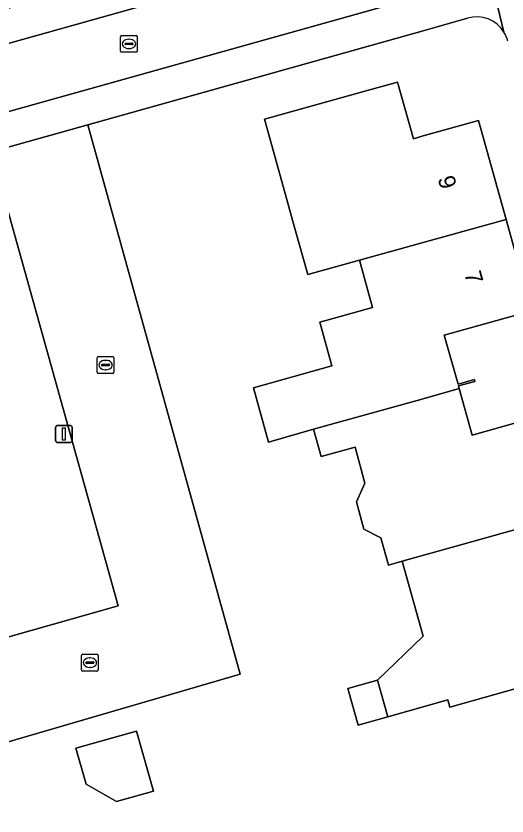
# Model space of a CAD drawing. Extents: x 159626 to 160723, y 388173 to 389416.
# Drawn here: x 159975.69 to 160005.01, y 388311.16 to 388358.95 of the extents above; entities that cross this region are included whole.
import ezdxf

# ---------------------------------------------------------------- set-up
doc = ezdxf.new("R2010")
doc.units = 0
for name, color, linetype in [('IMGEO_Erf', 7, 'Continuous'), ('IMGEO_Kolk', 7, 'Continuous'), ('IMGEO_Lichtmast', 7, 'Continuous'), ('IMGEO_Pand', 7, 'Continuous'), ('IMGEO_Pand_nummerreeks', 7, 'Continuous'), ('IMGEO_Rijbaan_lokaal_open', 7, 'Continuous'), ('IMGEO_Voetpad_open', 7, 'Continuous')]:
    doc.layers.add(name, color=color, linetype=linetype)

msp = doc.modelspace()

# ---------------------------------------------------------------- linework, layer by layer
at = {"layer": 'IMGEO_Erf'}
for points in [[(160002.659, 388358.831), (160000, 388358.057), (159979.968, 388352.449), (159989.082, 388319.636), (159973.704, 388315.148), (159974.832, 388311.182), (159967.061, 388308.893), (159965.933, 388312.938), (159955.328, 388309.946)], [(160006.963, 388319.164), (160001.601, 388317.663), (160001.481, 388318.092), (159997.895, 388317.088), (159996.119, 388316.591), (159995.506, 388318.784), (159997.281, 388319.28), (160000.005, 388321.895), (159998.75, 388326.376), (159997.933, 388326.147), (159997.479, 388327.769), (159996.462, 388328.291), (159996.024, 388329.931), (159996.523, 388331.048), (159995.948, 388333.201), (159993.916, 388332.633), (159993.461, 388334.261), (159990.767, 388333.498), (159989.873, 388336.747), (159994.559, 388338.057), (159993.832, 388340.653), (159996.981, 388341.535), (159996.193, 388344.367), (159993.112, 388343.499), (159992.268, 388346.534), (159991.866, 388347.98), (159990.525, 388352.796), (159996.386, 388354.427), (159998.476, 388355.009), (159999.422, 388351.623), (160000, 388351.785), (160003.303, 388352.709), (160004.954, 388346.802), (160006.478, 388341.347), (160001.268, 388339.892), (160002.088, 388336.955), (160003.062, 388337.227), (160003.091, 388337.121), (160002.118, 388336.849), (160002.161, 388336.694), (160002.937, 388333.916), (160008.146, 388335.374)], [(159964.846, 388318.917), (159981.791, 388323.72), (159974.2, 388350.834)]]:
    msp.add_lwpolyline(points, dxfattribs=at)
msp.add_lwpolyline([(159982.876, 388316.23), (159983.896, 388312.643), (159981.69, 388312.015), (159979.87, 388313.051), (159979.258, 388315.201)], close=True, dxfattribs=at)
for centre, radius, start, end in [((160003.186, 388356.962), 1.942, 32.1424, 105.7366), ((160003.215, 388356.971), 1.912, 14.2817, 32.3658)]:
    msp.add_arc(centre, radius, start, end, dxfattribs=at)
at = {"layer": 'IMGEO_Kolk'}
for p, q in [((159981.931, 388356.86), (159981.931, 388357.712)), ((159982.006, 388357.786), (159982.858, 388357.786)), ((159982.932, 388357.712), (159982.932, 388356.86)), ((159982.19, 388357.28), (159982.19, 388357.292)), ((159982.628, 388357.243), (159982.23, 388357.243)), ((159982.233, 388357.329), (159982.631, 388357.329)), ((159982.419, 388357.566), (159982.444, 388357.566)), ((159982.674, 388357.292), (159982.674, 388357.28)), ((159982.858, 388356.786), (159982.006, 388356.786)), ((159982.442, 388357.006), (159982.417, 388357.006)), ((159980.608, 388338.6), (159981.46, 388338.6)), ((159980.533, 388337.674), (159980.533, 388338.526)), ((159980.792, 388338.094), (159980.792, 388338.106)), ((159980.835, 388338.143), (159981.233, 388338.143)), ((159981.021, 388338.38), (159981.046, 388338.38)), ((159981.276, 388338.106), (159981.276, 388338.094)), ((159981.534, 388338.526), (159981.534, 388337.674)), ((159981.23, 388338.057), (159980.832, 388338.057)), ((159981.044, 388337.82), (159981.019, 388337.82)), ((159981.46, 388337.6), (159980.608, 388337.6)), ((159979.596, 388319.891), (159979.596, 388320.743)), ((159979.671, 388320.817), (159980.523, 388320.817)), ((159980.084, 388320.597), (159980.109, 388320.597)), ((159980.597, 388320.743), (159980.597, 388319.891)), ((159979.855, 388320.311), (159979.855, 388320.323)), ((159980.293, 388320.274), (159979.895, 388320.274)), ((159979.898, 388320.36), (159980.296, 388320.36)), ((159980.107, 388320.037), (159980.082, 388320.037)), ((159980.339, 388320.323), (159980.339, 388320.311)), ((159980.523, 388319.817), (159979.671, 388319.817))]:
    msp.add_line(p, q, dxfattribs=at)
for points in [[(159981.931, 388356.86), (159981.931, 388357.712)], [(159982.006, 388357.786), (159982.858, 388357.786)], [(159982.932, 388357.712), (159982.932, 388356.86)], [(159982.858, 388356.786), (159982.006, 388356.786)], [(159980.608, 388338.6), (159981.46, 388338.6)], [(159980.533, 388337.674), (159980.533, 388338.526)], [(159981.534, 388338.526), (159981.534, 388337.674)], [(159981.46, 388337.6), (159980.608, 388337.6)], [(159979.596, 388319.891), (159979.596, 388320.743)], [(159979.671, 388320.817), (159980.523, 388320.817)], [(159980.597, 388320.743), (159980.597, 388319.891)], [(159980.523, 388319.817), (159979.671, 388319.817)]]:
    msp.add_lwpolyline(points, dxfattribs=at)
for centre, radius, start, end in [((159982.008, 388357.71), 0.0765, 91.552, 178.448), ((159982.008, 388357.71), 0.0765, 91.552, 178.448), ((159982.856, 388357.71), 0.0765, 1.552, 88.448), ((159982.856, 388357.71), 0.0765, 1.552, 88.448), ((159982.23, 388357.289), 0.0403, 85.8775, 175.7526), ((159982.227, 388357.279), 0.0366, 178.938, 274.7102), ((159982.631, 388357.286), 0.043, 264.8664, 352.4533), ((159982.635, 388357.291), 0.0386, 1.7309, 96.639), ((159982.008, 388356.862), 0.0765, 181.552, 268.448), ((159982.008, 388356.862), 0.0765, 181.552, 268.448), ((159982.856, 388356.862), 0.0765, 271.552, 358.448), ((159982.856, 388356.862), 0.0765, 271.552, 358.448), ((159980.61, 388338.524), 0.0765, 91.552, 178.448), ((159980.61, 388338.524), 0.0765, 91.552, 178.448), ((159981.458, 388338.524), 0.0765, 1.552, 88.448), ((159981.458, 388338.524), 0.0765, 1.552, 88.448), ((159980.832, 388338.103), 0.0403, 85.8775, 175.7526), ((159980.829, 388338.093), 0.0366, 178.938, 274.7102), ((159981.233, 388338.1), 0.043, 264.8664, 352.4533), ((159981.237, 388338.105), 0.0386, 1.7309, 96.639), ((159980.61, 388337.676), 0.0765, 181.552, 268.448), ((159980.61, 388337.676), 0.0765, 181.552, 268.448), ((159981.458, 388337.676), 0.0765, 271.552, 358.448), ((159981.458, 388337.676), 0.0765, 271.552, 358.448), ((159979.673, 388320.741), 0.0765, 91.552, 178.448), ((159979.673, 388320.741), 0.0765, 91.552, 178.448), ((159980.521, 388320.741), 0.0765, 1.552, 88.448), ((159980.521, 388320.741), 0.0765, 1.552, 88.448), ((159979.895, 388320.32), 0.0403, 85.8775, 175.7526), ((159979.892, 388320.31), 0.0366, 178.938, 274.7102), ((159980.296, 388320.317), 0.043, 264.8664, 352.4533), ((159980.3, 388320.322), 0.0386, 1.7309, 96.639), ((159979.673, 388319.893), 0.0765, 181.552, 268.448), ((159979.673, 388319.893), 0.0765, 181.552, 268.448), ((159980.521, 388319.893), 0.0765, 271.552, 358.448), ((159980.521, 388319.893), 0.0765, 271.552, 358.448)]:
    msp.add_arc(centre, radius, start, end, dxfattribs=at)
for centre, major_axis, ratio, start_param, end_param in [((159982.418, 388357.286), (-0.387, 0.002), 0.722429, 4.712389, 7.853982), ((159982.443, 388357.286), (-0.39, 0.002), 0.717154, 1.570796, 4.712389), ((159981.02, 388338.1), (-0.387, 0.002), 0.722429, 4.712389, 7.853982), ((159981.045, 388338.1), (-0.39, 0.002), 0.717154, 1.570796, 4.712389), ((159980.083, 388320.317), (-0.387, 0.002), 0.722429, 4.712389, 7.853982), ((159980.108, 388320.317), (-0.39, 0.002), 0.717154, 1.570796, 4.712389)]:
    msp.add_ellipse(centre, major_axis=major_axis, ratio=ratio, start_param=start_param, end_param=end_param, dxfattribs=at)
at = {"layer": 'IMGEO_Lichtmast'}
for p, q in [((159978.05, 388333.578), (159978.05, 388334.378)), ((159978.05, 388334.378), (159978.05, 388333.578)), ((159978.15, 388334.478), (159978.94, 388334.478)), ((159978.94, 388334.478), (159978.15, 388334.478)), ((159979.04, 388334.378), (159979.04, 388333.578)), ((159979.04, 388333.578), (159979.04, 388334.378)), ((159978.94, 388333.478), (159978.15, 388333.478)), ((159978.15, 388333.478), (159978.94, 388333.478))]:
    msp.add_line(p, q, dxfattribs=at)
msp.add_lwpolyline([(159978.47, 388334.353), (159978.62, 388334.353), (159978.62, 388333.603), (159978.47, 388333.603), (159978.47, 388334.353)], dxfattribs=at)
for centre, start, end in [((159978.15, 388334.378), 90, 180), ((159978.15, 388334.378), 90, 180), ((159978.94, 388334.378), 0, 90), ((159978.94, 388334.378), 360, 90), ((159978.15, 388333.578), 180, 270), ((159978.15, 388333.578), 180, 270), ((159978.94, 388333.578), 270, 0), ((159978.94, 388333.578), 270, 0)]:
    msp.add_arc(centre, 0.1, start, end, dxfattribs=at)
at = {"layer": 'IMGEO_Pand'}
for points in [[(160004.954, 388346.802), (160003.303, 388352.709), (160000, 388351.785), (159999.422, 388351.623), (159998.476, 388355.009), (159996.386, 388354.427), (159990.525, 388352.796), (159991.866, 388347.98), (159992.268, 388346.534), (159993.112, 388343.499), (159996.193, 388344.367), (160000, 388345.425)], [(159993.461, 388334.261), (160000, 388336.09), (160002.161, 388336.694), (160002.118, 388336.849), (160003.091, 388337.121), (160003.062, 388337.227), (160002.088, 388336.955), (160001.268, 388339.892), (160006.478, 388341.347), (160004.954, 388346.802), (160000, 388345.425), (159996.193, 388344.367), (159996.981, 388341.535), (159993.832, 388340.653), (159994.559, 388338.057), (159989.873, 388336.747), (159990.767, 388333.498)], [(160008.146, 388335.374), (160002.937, 388333.916), (160002.161, 388336.694), (160000, 388336.09), (159993.461, 388334.261), (159993.916, 388332.633), (159995.948, 388333.201), (159996.523, 388331.048), (159996.024, 388329.931), (159996.462, 388328.291), (159997.479, 388327.769), (159997.933, 388326.147), (159998.75, 388326.376), (160001.036, 388327.016), (160009.799, 388329.47)], [(160011.323, 388324.025), (160009.799, 388329.47), (160001.036, 388327.016), (159998.75, 388326.376), (160000.005, 388321.895), (159997.281, 388319.28), (159997.895, 388317.088), (160001.481, 388318.092), (160001.601, 388317.663), (160006.963, 388319.164), (160006.017, 388322.54)], [(159997.281, 388319.28), (159995.506, 388318.784), (159996.119, 388316.591), (159997.895, 388317.088)], [(159983.896, 388312.643), (159982.876, 388316.23), (159979.258, 388315.201), (159979.87, 388313.051), (159981.69, 388312.015)]]:
    msp.add_lwpolyline(points, close=True, dxfattribs=at)
at = {"layer": 'IMGEO_Rijbaan_lokaal_open'}
msp.add_lwpolyline([(159956.827, 388348.085), (160000, 388360.194), (160004.026, 388361.323), (160002.976, 388365.124), (160000, 388364.29), (159955.746, 388351.86)], close=True, dxfattribs=at)
msp.add_lwpolyline([(159955.328, 388309.946), (159965.933, 388312.938), (159973.704, 388315.148), (159989.082, 388319.636), (159979.968, 388352.449), (159974.2, 388350.834), (159981.791, 388323.72), (159964.846, 388318.917), (159963.08, 388318.418), (159960.167, 388317.594), (159957.546, 388316.894), (159952.657, 388315.588), (159947.315, 388314.161), (159898.627, 388300.424)], dxfattribs=at)
at = {"layer": 'IMGEO_Voetpad_open'}
for points in [[(159974.346, 388467.267), (159993.293, 388399.257), (159994.177, 388396.414), (160000, 388375.527), (160001.877, 388368.804), (160002.976, 388365.124), (160004.026, 388361.323), (160004.83, 388357.995)], [(160000.538, 388366.506), (160000, 388366.355), (159946.202, 388351.292), (159942.411, 388350.247), (159942.965, 388348.27), (159952.912, 388351.064), (159955.746, 388351.86), (160000, 388364.29)], [(160004.83, 388357.995), (160004.026, 388361.323), (160000, 388360.194), (159956.827, 388348.085), (159953.939, 388347.275), (159902.417, 388332.825), (159899.842, 388332.103), (159883.59, 388327.545), (159878.62, 388326.151), (159880.05, 388321.131), (159884.399, 388322.351), (159884.995, 388322.515), (159884.127, 388325.62), (159884.421, 388325.702), (159974.2, 388350.834), (159979.968, 388352.449), (160000, 388358.057), (160002.659, 388358.831)]]:
    msp.add_lwpolyline(points, dxfattribs=at)
for centre, radius, start, end in [((160003.186, 388356.962), 1.942, 32.1424, 105.7366), ((160003.215, 388356.971), 1.912, 14.2817, 32.3658)]:
    msp.add_arc(centre, radius, start, end, dxfattribs=at)

# ---------------------------------------------------------------- texts
at = {"layer": 'IMGEO_Pand_nummerreeks'}
for s, p in [('9', (160000.864, 388349.251)), ('7', (160002.451, 388343.57))]:
    msp.add_text(s, height=1, rotation=285.6125, dxfattribs=at).set_placement(p)

doc.saveas('drawing.dxf')
